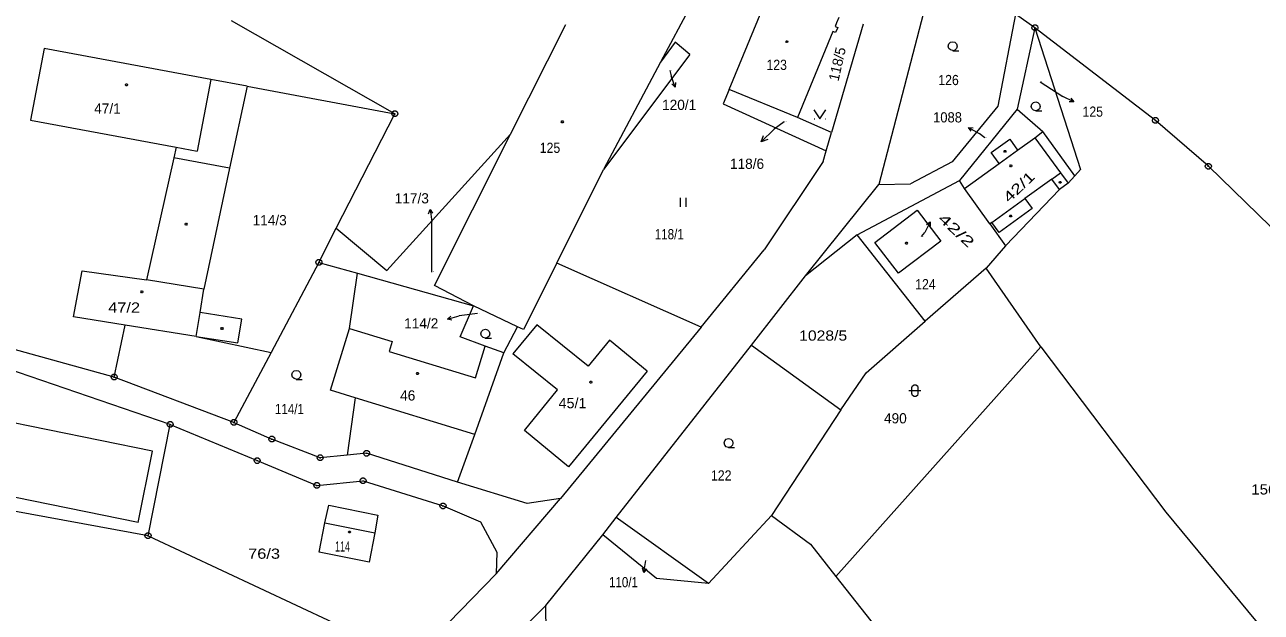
# Model space of a CAD drawing. Extents: x -687390 to -684106, y -954833 to -951648.
# Drawn here: x -687064.8 to -686858.8, y -952746.6 to -952648.7 of the extents above; entities that cross this region are included whole.
import ezdxf
from ezdxf.enums import TextEntityAlignment as Align

# ---------------------------------------------------------------- set-up
doc = ezdxf.new("R2010")
doc.units = 0
doc.header["$LTSCALE"] = 0.68
for name, color, linetype, lineweight in [('1', 7, 'Continuous', 13), ('3', 7, 'Continuous', 13), ('4', 7, 'Continuous', 13), ('5', 7, 'Continuous', 13), ('7', 7, 'Continuous', 13), ('8', 7, 'Continuous', 13)]:
    doc.layers.add(name, color=color, linetype=linetype, lineweight=lineweight)
doc.layers.add('2', color=7, linetype='Continuous')

msp = doc.modelspace()

# ---------------------------------------------------------------- linework, layer by layer
at = {"layer": '1'}
for p, q in [((-686913.34, -952639.77), (-686922.56, -952675.34)), ((-686953.9, -952645.47), (-686958.93, -952654.95)), ((-687003.19, -952663.54), (-687030.39, -952648.06)), ((-686925.19, -952648.59), (-686930.43, -952666.64)), ((-686896.54, -952649.2), (-686899.49, -952662.78)), ((-686956.48, -952651.6), (-686958.93, -952654.95)), ((-686954.05, -952653.65), (-686956.48, -952651.6)), ((-686954.05, -952653.65), (-686968.41, -952672.85)), ((-686958.93, -952654.95), (-686968.41, -952672.85)), ((-687027.81, -952658.96), (-687003.19, -952663.54)), ((-686899.49, -952662.78), (-686909.12, -952674.64)), ((-686899.49, -952662.78), (-686895.21, -952666.51)), ((-686930.43, -952666.64), (-686936.11, -952664.18)), ((-686983.91, -952666.94), (-687004.53, -952689.69)), ((-686889.89, -952673.87), (-686895.21, -952666.51)), ((-686931.83, -952671.48), (-686941.68, -952686.22)), ((-686910.31, -952671.53), (-686917.3, -952675.24)), ((-686976.22, -952688.43), (-686968.41, -952672.85)), ((-686889.89, -952673.87), (-686890.99, -952675.11)), ((-686934.75, -952690.57), (-686922.56, -952675.34)), ((-686922.56, -952675.34), (-686917.3, -952675.24)), ((-686908.28, -952676.02), (-686909.12, -952674.64)), ((-686904.05, -952681.91), (-686908.28, -952676.02)), ((-686892.47, -952676.18), (-686901.45, -952685.57)), ((-686890.99, -952675.11), (-686892.47, -952676.18)), ((-686916.17, -952679.62), (-686912.25, -952684.75)), ((-687012.94, -952682.63), (-687004.53, -952689.69)), ((-686904.05, -952681.91), (-686901.45, -952685.57)), ((-686926.17, -952683.71), (-686934.75, -952690.57)), ((-686912.25, -952684.75), (-686919.28, -952690.13)), ((-686952.17, -952699.1), (-686941.68, -952686.22)), ((-686976.22, -952688.43), (-686981.73, -952699.51)), ((-686952.17, -952699.1), (-686976.22, -952688.43)), ((-687010.73, -952699.31), (-687009.42, -952690.11)), ((-686943.77, -952702.1), (-686934.75, -952690.57)), ((-686895.56, -952702.37), (-686904.67, -952689.29)), ((-687035.01, -952692.79), (-687044.58, -952691.23)), ((-687035.62, -952696.69), (-687035.01, -952692.79)), ((-686990.07, -952695.57), (-686996.59, -952692.15)), ((-687028.69, -952697.8), (-687035.62, -952696.69)), ((-686992.32, -952700.74), (-686990.07, -952695.57)), ((-687048.12, -952698.75), (-687056.72, -952697.39)), ((-687049.94, -952707.42), (-687048.12, -952698.75)), ((-686985, -952703.41), (-686982.74, -952699.04)), ((-687049.94, -952707.42), (-687075.09, -952700.47)), ((-687036.26, -952700.65), (-687023.81, -952703.33)), ((-687013.92, -952709.62), (-687010.73, -952699.31)), ((-686966.31, -952730.84), (-686943.77, -952702.1)), ((-686943.77, -952702.1), (-686928.87, -952712.87)), ((-686895.56, -952702.37), (-686929.71, -952740.7)), ((-686895.56, -952702.37), (-686874.74, -952729.93)), ((-687029.99, -952714.98), (-687049.94, -952707.42)), ((-687009.81, -952710.89), (-687013.92, -952709.62)), ((-687009.81, -952710.89), (-687011.14, -952720.44)), ((-687040.61, -952715.33), (-687026.12, -952721.36)), ((-687029.99, -952714.98), (-687023.66, -952717.78)), ((-687044.3, -952733.87), (-687090.35, -952725.48)), ((-686986.33, -952740.23), (-686975.61, -952727.7)), ((-686874.74, -952729.93), (-686843.87, -952767.2)), ((-687006, -952730.46), (-687006.51, -952733.39)), ((-686968.52, -952733.75), (-686966.31, -952730.84)), ((-687044.3, -952733.87), (-687000.19, -952754.54)), ((-687006.51, -952733.39), (-687007.48, -952738.29)), ((-686933.95, -952735.26), (-686929.71, -952740.7)), ((-686929.71, -952740.7), (-686902.11, -952775.53)), ((-686978.03, -952745.51), (-686986.58, -952754.02))]:
    msp.add_line(p, q, dxfattribs=at)
for points in [[(-686760.15, -952785.19), (-686787.53, -952759.97), (-686798.41, -952750.05), (-686829.06, -952717.91), (-686843.83, -952697.72), (-686857.28, -952682.32), (-686867.65, -952672.29), (-686876.47, -952664.65), (-686896.54, -952649.2), (-686899.78, -952646.91), (-686884.22, -952620.8)], [(-686929.23, -952647.47), (-686929.59, -952648.35), (-686929.85, -952648.99), (-686929.41, -952649.16), (-686929.76, -952650.01), (-686930.2, -952649.83), (-686936.11, -952664.18), (-686947.51, -952659.5), (-686940.97, -952643.69)], [(-686899.78, -952646.91), (-686902.7, -952662.26), (-686910.31, -952671.53)], [(-686996.59, -952692.15), (-686983.91, -952666.94), (-686974.72, -952648.66)], [(-686896.54, -952649.2), (-686888.97, -952672.83), (-686889.89, -952673.87)], [(-687027.81, -952658.96), (-687030.72, -952672.63), (-687035.01, -952692.79)], [(-686947.51, -952659.5), (-686948.5, -952661.88), (-686931.32, -952669.73)], [(-687015.83, -952688.31), (-687012.94, -952682.63), (-687003.19, -952663.54)], [(-686931.83, -952671.48), (-686931.32, -952669.73), (-686930.43, -952666.64)], [(-686914.85, -952698.09), (-686926.17, -952683.71), (-686909.12, -952674.64)], [(-686919.28, -952690.13), (-686923.22, -952685.01), (-686916.17, -952679.62)], [(-686901.45, -952685.57), (-686904.67, -952689.29), (-686914.85, -952698.09)], [(-687015.83, -952688.31), (-687023.81, -952703.33), (-687029.99, -952714.98)], [(-687015.83, -952688.31), (-687009.42, -952690.11), (-686990.07, -952695.57)], [(-687056.72, -952697.39), (-687055.28, -952689.72), (-687044.58, -952691.23)], [(-686981.73, -952699.51), (-686982.74, -952699.04), (-686990.07, -952695.57)], [(-687036.26, -952700.65), (-687029.34, -952701.75), (-687028.69, -952697.8)], [(-686952.17, -952699.1), (-686975.61, -952727.7), (-686981.12, -952728.48), (-686992.72, -952724.96)], [(-686928.87, -952712.87), (-686924.68, -952706.73), (-686914.85, -952698.09)], [(-686985, -952703.41), (-686988.14, -952702.27), (-686992.32, -952700.74)], [(-687044.3, -952733.87), (-687040.61, -952715.33), (-687073.73, -952704.01)], [(-686992.72, -952724.96), (-686989.88, -952717.02), (-686985, -952703.41)], [(-686928.87, -952712.87), (-686940.43, -952730.49), (-686933.95, -952735.26)], [(-686992.72, -952724.96), (-687007.89, -952720.13), (-687011.14, -952720.44), (-687015.63, -952720.89), (-687023.66, -952717.78)], [(-687026.12, -952721.36), (-687016.18, -952725.48), (-687008.48, -952724.73), (-686995.16, -952728.91)], [(-687014.83, -952731.72), (-687014.21, -952728.81), (-687006, -952730.46)], [(-686995.16, -952728.91), (-686988.92, -952731.59), (-686986.19, -952736.64), (-686986.33, -952740.23)], [(-687007.48, -952738.29), (-687015.81, -952736.61), (-687014.83, -952731.72)], [(-686940.43, -952730.49), (-686950.91, -952741.87), (-686966.31, -952730.84)], [(-686977.91, -952754.52), (-686978.03, -952745.51), (-686968.52, -952733.75)], [(-686950.91, -952741.87), (-686959.59, -952741.02), (-686968.52, -952733.75)], [(-686986.33, -952740.23), (-687000.19, -952754.54), (-687069.88, -952826.59)]]:
    msp.add_lwpolyline(points, dxfattribs=at)
at = {"layer": '3'}
for p, q in [((-686933.31, -952664.38), (-686933.21, -952664.38)), ((-686931.51, -952664.38), (-686931.41, -952664.38)), ((-686955.64, -952677.56), (-686955.64, -952679.06)), ((-686954.64, -952679.06), (-686954.64, -952677.56))]:
    msp.add_line(p, q, dxfattribs=at)
for points in [[(-686910.23, -952653), (-686910.61, -952652.9), (-686910.88, -952652.63), (-686910.98, -952652.26), (-686910.88, -952651.89), (-686910.61, -952651.62), (-686910.24, -952651.52), (-686909.87, -952651.62), (-686909.6, -952651.89), (-686909.5, -952652.27), (-686909.6, -952652.65), (-686909.87, -952652.92), (-686910.25, -952653.02), (-686909.25, -952653.02)], [(-686896.4, -952663.04), (-686896.78, -952662.94), (-686897.05, -952662.67), (-686897.15, -952662.3), (-686897.05, -952661.93), (-686896.78, -952661.66), (-686896.41, -952661.56), (-686896.04, -952661.66), (-686895.77, -952661.93), (-686895.67, -952662.31), (-686895.77, -952662.69), (-686896.04, -952662.96), (-686896.42, -952663.06), (-686895.42, -952663.06)], [(-686933.36, -952662.88), (-686932.36, -952664.38), (-686931.36, -952662.88)], [(-686988.09, -952700.94), (-686988.47, -952700.84), (-686988.74, -952700.57), (-686988.84, -952700.2), (-686988.74, -952699.83), (-686988.47, -952699.56), (-686988.1, -952699.46), (-686987.73, -952699.56), (-686987.46, -952699.83), (-686987.36, -952700.21), (-686987.46, -952700.59), (-686987.73, -952700.86), (-686988.11, -952700.96), (-686987.11, -952700.96)], [(-687019.6, -952707.79), (-687019.98, -952707.69), (-687020.25, -952707.42), (-687020.35, -952707.05), (-687020.25, -952706.68), (-687019.98, -952706.41), (-687019.61, -952706.31), (-687019.24, -952706.41), (-687018.97, -952706.68), (-687018.87, -952707.06), (-687018.97, -952707.44), (-687019.24, -952707.71), (-687019.62, -952707.81), (-687018.62, -952707.81)], [(-686917.54, -952709.69), (-686916.27, -952709.69), (-686915.54, -952709.69)], [(-686947.58, -952719.16), (-686947.96, -952719.06), (-686948.23, -952718.79), (-686948.33, -952718.42), (-686948.23, -952718.05), (-686947.96, -952717.78), (-686947.59, -952717.68), (-686947.22, -952717.78), (-686946.95, -952718.05), (-686946.85, -952718.43), (-686946.95, -952718.81), (-686947.22, -952719.08), (-686947.6, -952719.18), (-686946.6, -952719.18)]]:
    msp.add_lwpolyline(points, dxfattribs=at)
msp.add_lwpolyline([(-686917.04, -952709.19), (-686916.94, -952708.9), (-686916.69, -952708.72), (-686916.38, -952708.72), (-686916.13, -952708.9), (-686916.03, -952709.19), (-686916.03, -952710.19), (-686916.13, -952710.48), (-686916.38, -952710.66), (-686916.69, -952710.66), (-686916.94, -952710.48), (-686917.04, -952710.19)], close=True, dxfattribs=at)
at = {"layer": '4'}
for p, q in [((-687061.63, -952652.63), (-687063.88, -952664.59)), ((-687033.86, -952657.82), (-687036.11, -952669.78)), ((-686896.54, -952667.53), (-686895.21, -952666.51)), ((-687039.59, -952669.13), (-687039.99, -952670.89)), ((-686902.48, -952671.81), (-686899.44, -952669.61)), ((-686893.73, -952674.43), (-686892.27, -952673.36)), ((-686903.73, -952681.69), (-686898.22, -952677.65)), ((-687036.26, -952700.65), (-687035.62, -952696.69)), ((-687036.26, -952700.65), (-687048.12, -952698.75)), ((-687010.73, -952699.31), (-687003.64, -952701.52)), ((-686989.77, -952707.57), (-686988.14, -952702.27)), ((-686976.09, -952709.58), (-686983.52, -952703.54)), ((-686961.17, -952706.44), (-686974.24, -952722.37)), ((-686989.88, -952717.02), (-687009.81, -952710.89)), ((-687045.97, -952731.65), (-687089.64, -952722.76)), ((-687014.83, -952731.72), (-687006.51, -952733.39))]:
    msp.add_line(p, q, dxfattribs=at)
for points in [[(-687027.81, -952658.96), (-687033.86, -952657.82), (-687061.63, -952652.63)], [(-687063.88, -952664.59), (-687039.59, -952669.13), (-687036.11, -952669.78)], [(-686908.28, -952676.02), (-686902.48, -952671.81), (-686903.86, -952669.97), (-686900.75, -952667.77), (-686899.44, -952669.61), (-686896.54, -952667.53), (-686892.27, -952673.36), (-686890.99, -952675.11)], [(-687030.72, -952672.63), (-687039.99, -952670.89), (-687044.58, -952691.23)], [(-686892.47, -952676.18), (-686893.73, -952674.43), (-686898.22, -952677.65), (-686897.02, -952679.32), (-686902.53, -952683.35), (-686903.73, -952681.69), (-686904.05, -952681.91)], [(-686971, -952705.63), (-686979.54, -952698.7), (-686983.52, -952703.54)], [(-687003.64, -952701.52), (-687004.14, -952703.15), (-686989.77, -952707.57)], [(-686961.17, -952706.44), (-686967.44, -952701.3), (-686971, -952705.63)], [(-687045.97, -952731.65), (-687043.56, -952719.79), (-687087.22, -952710.9)], [(-686974.24, -952722.37), (-686981.57, -952716.34), (-686976.09, -952709.58)]]:
    msp.add_lwpolyline(points, dxfattribs=at)
at = {"layer": '5'}
for points in [[(-686937.78, -952651.35), (-686937.69, -952651.5), (-686937.78, -952651.65), (-686937.96, -952651.65), (-686938.05, -952651.5), (-686937.96, -952651.35)], [(-687047.8, -952658.56), (-687047.71, -952658.71), (-687047.8, -952658.86), (-687047.98, -952658.86), (-687048.07, -952658.71), (-687047.98, -952658.56)], [(-686975.2, -952664.74), (-686975.11, -952664.89), (-686975.2, -952665.04), (-686975.38, -952665.04), (-686975.47, -952664.89), (-686975.38, -952664.74)], [(-686901.43, -952669.64), (-686901.34, -952669.79), (-686901.43, -952669.94), (-686901.61, -952669.94), (-686901.7, -952669.79), (-686901.61, -952669.64)], [(-686900.46, -952672.06), (-686900.37, -952672.21), (-686900.46, -952672.36), (-686900.64, -952672.36), (-686900.73, -952672.21), (-686900.64, -952672.06)], [(-686892.25, -952674.81), (-686892.16, -952674.96), (-686892.25, -952675.11), (-686892.43, -952675.11), (-686892.52, -952674.96), (-686892.43, -952674.81)], [(-686900.5, -952680.42), (-686900.41, -952680.57), (-686900.5, -952680.72), (-686900.68, -952680.72), (-686900.77, -952680.57), (-686900.68, -952680.42)], [(-687037.87, -952681.79), (-687037.78, -952681.94), (-687037.87, -952682.09), (-687038.05, -952682.09), (-687038.14, -952681.94), (-687038.05, -952681.79)], [(-686917.86, -952684.96), (-686917.77, -952685.11), (-686917.86, -952685.26), (-686918.04, -952685.26), (-686918.13, -952685.11), (-686918.04, -952684.96)], [(-687045.24, -952693.08), (-687045.15, -952693.23), (-687045.24, -952693.38), (-687045.42, -952693.38), (-687045.51, -952693.23), (-687045.42, -952693.08)], [(-687031.89, -952699.19), (-687031.8, -952699.34), (-687031.89, -952699.49), (-687032.07, -952699.49), (-687032.16, -952699.34), (-687032.07, -952699.19)], [(-686999.31, -952706.68), (-686999.22, -952706.83), (-686999.31, -952706.98), (-686999.49, -952706.98), (-686999.58, -952706.83), (-686999.49, -952706.68)], [(-686970.45, -952708.12), (-686970.36, -952708.27), (-686970.45, -952708.42), (-686970.63, -952708.42), (-686970.72, -952708.27), (-686970.63, -952708.12)], [(-687010.65, -952733.1), (-687010.56, -952733.25), (-687010.65, -952733.4), (-687010.83, -952733.4), (-687010.92, -952733.25), (-687010.83, -952733.1)]]:
    msp.add_lwpolyline(points, close=True, dxfattribs=at)
at = {"layer": '7'}
for p, q in [((-686957.36, -952656.3), (-686957.17, -952657.19)), ((-686956.491, -952659.082), (-686957.17, -952657.19)), ((-686895.68, -952658.2), (-686891.9, -952660.68)), ((-686890.083, -952661.539), (-686891.9, -952660.68)), ((-686942.135, -952668.187), (-686939.99, -952666.09)), ((-686938.3, -952664.86), (-686939.99, -952666.09)), ((-686907.6, -952665.832), (-686905.85, -952666.82)), ((-686904.92, -952667.53), (-686905.85, -952666.82)), ((-686997.322, -952679.49), (-686997.04, -952681.48)), ((-686997.04, -952689.93), (-686997.04, -952681.48)), ((-686913.976, -952681.53), (-686914.91, -952683.31)), ((-686915.42, -952684), (-686914.91, -952683.31)), ((-686989.4, -952696.83), (-686992.49, -952697.24)), ((-686994.427, -952697.778), (-686992.49, -952697.24)), ((-686961.682, -952740.017), (-686961.38, -952738.03))]:
    msp.add_line(p, q, dxfattribs=at)
for points in [[(-686956.402, -952658.338), (-686956.491, -952659.082), (-686957.033, -952658.564)], [(-686890.545, -952660.95), (-686890.083, -952661.539), (-686890.832, -952661.555)], [(-686907.182, -952666.453), (-686907.6, -952665.832), (-686906.852, -952665.87)], [(-686941.07, -952667.846), (-686942.135, -952668.187), (-686941.77, -952667.131)], [(-686997.56, -952680.2), (-686997.322, -952679.49), (-686996.897, -952680.106)], [(-686914.584, -952681.968), (-686913.976, -952681.53), (-686913.991, -952682.279)], [(-686993.691, -952697.922), (-686994.427, -952697.778), (-686993.871, -952697.276)], [(-686961.25, -952739.405), (-686961.682, -952740.017), (-686961.912, -952739.305)]]:
    msp.add_lwpolyline(points, dxfattribs=at)
at = {"layer": '8'}
for p, q in [((-686896.66, -952649.2), (-686896.42, -952649.2)), ((-687003.31, -952663.54), (-687003.07, -952663.54)), ((-686876.59, -952664.65), (-686876.35, -952664.65)), ((-686867.77, -952672.29), (-686867.53, -952672.29)), ((-687015.95, -952688.31), (-687015.71, -952688.31)), ((-687050.06, -952707.42), (-687049.82, -952707.42)), ((-687040.73, -952715.33), (-687040.49, -952715.33)), ((-687030.11, -952714.98), (-687029.87, -952714.98)), ((-687023.78, -952717.78), (-687023.54, -952717.78)), ((-687026.24, -952721.36), (-687026, -952721.36)), ((-687015.75, -952720.89), (-687015.51, -952720.89)), ((-687008.01, -952720.13), (-687007.77, -952720.13)), ((-687016.3, -952725.48), (-687016.06, -952725.48)), ((-687008.6, -952724.73), (-687008.36, -952724.73)), ((-686995.28, -952728.91), (-686995.04, -952728.91)), ((-687044.42, -952733.87), (-687044.18, -952733.87))]:
    msp.add_line(p, q, dxfattribs=at)
for points in [[(-686896.39, -952648.72), (-686896.14, -952648.9), (-686896.04, -952649.19), (-686896.14, -952649.48), (-686896.39, -952649.66), (-686896.7, -952649.66), (-686896.95, -952649.48), (-686897.05, -952649.19), (-686896.95, -952648.9), (-686896.7, -952648.72)], [(-687003.04, -952663.06), (-687002.79, -952663.24), (-687002.69, -952663.53), (-687002.79, -952663.82), (-687003.04, -952664), (-687003.35, -952664), (-687003.6, -952663.82), (-687003.7, -952663.53), (-687003.6, -952663.24), (-687003.35, -952663.06)], [(-686876.32, -952664.17), (-686876.07, -952664.35), (-686875.97, -952664.64), (-686876.07, -952664.93), (-686876.32, -952665.11), (-686876.63, -952665.11), (-686876.88, -952664.93), (-686876.98, -952664.64), (-686876.88, -952664.35), (-686876.63, -952664.17)], [(-686867.5, -952671.81), (-686867.25, -952671.99), (-686867.15, -952672.28), (-686867.25, -952672.57), (-686867.5, -952672.75), (-686867.81, -952672.75), (-686868.06, -952672.57), (-686868.16, -952672.28), (-686868.06, -952671.99), (-686867.81, -952671.81)], [(-687015.68, -952687.83), (-687015.43, -952688.01), (-687015.33, -952688.3), (-687015.43, -952688.59), (-687015.68, -952688.77), (-687015.99, -952688.77), (-687016.24, -952688.59), (-687016.34, -952688.3), (-687016.24, -952688.01), (-687015.99, -952687.83)], [(-687049.79, -952706.94), (-687049.54, -952707.12), (-687049.44, -952707.41), (-687049.54, -952707.7), (-687049.79, -952707.88), (-687050.1, -952707.88), (-687050.35, -952707.7), (-687050.45, -952707.41), (-687050.35, -952707.12), (-687050.1, -952706.94)], [(-687040.46, -952714.85), (-687040.21, -952715.03), (-687040.11, -952715.32), (-687040.21, -952715.61), (-687040.46, -952715.79), (-687040.77, -952715.79), (-687041.02, -952715.61), (-687041.12, -952715.32), (-687041.02, -952715.03), (-687040.77, -952714.85)], [(-687029.84, -952714.5), (-687029.59, -952714.68), (-687029.49, -952714.97), (-687029.59, -952715.26), (-687029.84, -952715.44), (-687030.15, -952715.44), (-687030.4, -952715.26), (-687030.5, -952714.97), (-687030.4, -952714.68), (-687030.15, -952714.5)], [(-687023.51, -952717.3), (-687023.26, -952717.48), (-687023.16, -952717.77), (-687023.26, -952718.06), (-687023.51, -952718.24), (-687023.82, -952718.24), (-687024.07, -952718.06), (-687024.17, -952717.77), (-687024.07, -952717.48), (-687023.82, -952717.3)], [(-687007.74, -952719.65), (-687007.49, -952719.83), (-687007.39, -952720.12), (-687007.49, -952720.41), (-687007.74, -952720.59), (-687008.05, -952720.59), (-687008.3, -952720.41), (-687008.4, -952720.12), (-687008.3, -952719.83), (-687008.05, -952719.65)], [(-687025.97, -952720.88), (-687025.72, -952721.06), (-687025.62, -952721.35), (-687025.72, -952721.64), (-687025.97, -952721.82), (-687026.28, -952721.82), (-687026.53, -952721.64), (-687026.63, -952721.35), (-687026.53, -952721.06), (-687026.28, -952720.88)], [(-687015.48, -952720.41), (-687015.23, -952720.59), (-687015.13, -952720.88), (-687015.23, -952721.17), (-687015.48, -952721.35), (-687015.79, -952721.35), (-687016.04, -952721.17), (-687016.14, -952720.88), (-687016.04, -952720.59), (-687015.79, -952720.41)], [(-687016.03, -952725), (-687015.78, -952725.18), (-687015.68, -952725.47), (-687015.78, -952725.76), (-687016.03, -952725.94), (-687016.34, -952725.94), (-687016.59, -952725.76), (-687016.69, -952725.47), (-687016.59, -952725.18), (-687016.34, -952725)], [(-687008.33, -952724.25), (-687008.08, -952724.43), (-687007.98, -952724.72), (-687008.08, -952725.01), (-687008.33, -952725.19), (-687008.64, -952725.19), (-687008.89, -952725.01), (-687008.99, -952724.72), (-687008.89, -952724.43), (-687008.64, -952724.25)], [(-686995.01, -952728.43), (-686994.76, -952728.61), (-686994.66, -952728.9), (-686994.76, -952729.19), (-686995.01, -952729.37), (-686995.32, -952729.37), (-686995.57, -952729.19), (-686995.67, -952728.9), (-686995.57, -952728.61), (-686995.32, -952728.43)], [(-687044.15, -952733.39), (-687043.9, -952733.57), (-687043.8, -952733.86), (-687043.9, -952734.15), (-687044.15, -952734.33), (-687044.46, -952734.33), (-687044.71, -952734.15), (-687044.81, -952733.86), (-687044.71, -952733.57), (-687044.46, -952733.39)]]:
    msp.add_lwpolyline(points, close=True, dxfattribs=at)

# ---------------------------------------------------------------- texts
at = {"layer": '2'}
msp.add_text('118/5', height=1.7, rotation=77.292, dxfattribs=at).set_placement((-686929.277, -952658.204))
for s, height, width, p in [('123', 1.7, 0.9, (-686941.275, -952656.23)), ('126', 1.7, 0.9, (-686912.645, -952658.76)), ('125', 0.1, 0.9, (-686895.634, -952658.2)), ('1088', 0.1, 0.95, (-686904.874, -952667.53)), ('125', 1.7, 0.9, (-686979.045, -952670.06)), ('118/1', 1.7, 0.85, (-686959.885, -952684.46)), ('42/2', 0.1, 1.25, (-686915.392, -952684)), ('124', 1.7, 0.9, (-686916.495, -952692.8)), ('47/2', 1.7, 1.2, (-687050.945, -952696.69)), ('1028/5', 1.7, 1.15, (-686935.825, -952701.36)), ('45/1', 1.7, 1.05, (-686975.905, -952712.62)), ('114/1', 1.7, 0.85, (-687023.165, -952713.61)), ('122', 1.7, 0.9, (-686950.515, -952724.68)), ('156/4', 1.7, 1.1, (-686860.495, -952727.01)), ('76/3', 1.7, 1.2, (-687027.625, -952737.72)), ('114', 1.7, 0.65, (-687013.135, -952736.52)), ('110/1', 0.1, 0.85, (-686961.334, -952738.03))]:
    msp.add_text(s, height=height, dxfattribs=dict(at, width=width)).set_placement(p)
for s, height, p in [('120/1', 0.1, (-686957.314, -952656.3)), ('47/1', 1.7, (-687053.275, -952663.51)), ('118/6', 0.1, (-686938.254, -952664.86)), ('114/3', 1.7, (-687026.885, -952682.13)), ('117/3', 0.1, (-686996.994, -952689.93)), ('114/2', 0.1, (-686989.354, -952696.83)), ('46', 1.7, (-687002.305, -952711.34)), ('490', 1.7, (-686921.695, -952715.15))]:
    msp.add_text(s, height=height, dxfattribs=at).set_placement(p)
at = {"layer": '2', "width": 1.4}
msp.add_text('42/1', height=1.7, rotation=43.659, dxfattribs=at).set_placement((-686900.866, -952678.472))
at = {"layer": '7'}
msp.add_text('120/1', height=1.7, dxfattribs=at).set_placement((-686958.665, -952662.9))
for s, width, p in [('1088', 0.95, (-686908.706, -952664.98)), ('110/1', 0.85, (-686962.676, -952742.47))]:
    msp.add_text(s, height=1.7, dxfattribs=dict(at, width=width)).set_placement(p, align=Align.RIGHT)
at = {"layer": '7', "width": 0.9}
msp.add_text('125', height=1.7, dxfattribs=at).set_placement((-686888.615, -952664.03))
at = {"layer": '7'}
for s, p in [('118/6', (-686941.666, -952672.72)), ('117/3', (-686997.516, -952678.48)), ('114/2', (-686995.946, -952699.33))]:
    msp.add_text(s, height=1.7, dxfattribs=at).set_placement(p, align=Align.RIGHT)
at = {"layer": '7', "width": 1.6}
msp.add_text('42/2', height=1.7, rotation=317.419, dxfattribs=at).set_placement((-686912.81, -952681.201))

doc.saveas('drawing.dxf')
